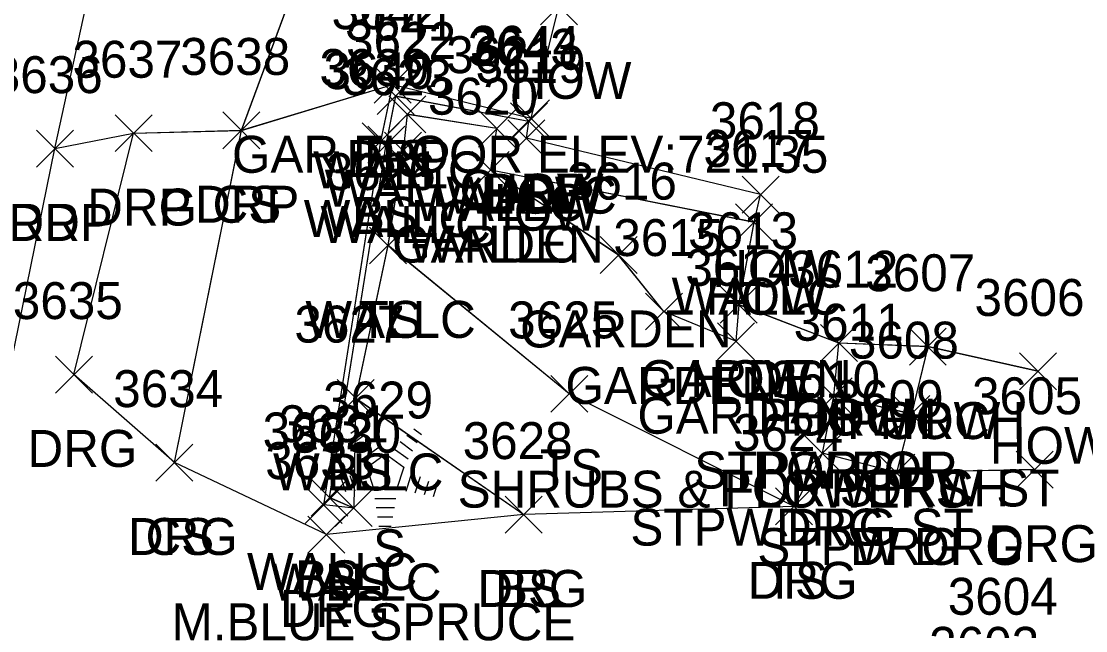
# Model space of a CAD drawing. Extents: x 1554668 to 1563881, y 831386 to 834374.
# Drawn here: x 1562462.4 to 1562520, y 833743.4 to 833776.4 of the extents above; entities that cross this region are included whole.
import ezdxf

# ---------------------------------------------------------------- set-up
doc = ezdxf.new("R2010")
doc.units = 0
for name, color, linetype in [('L_A', 7, 'Continuous'), ('L_C', 7, 'Continuous'), ('L_I', 7, 'Continuous'), ('L_TIC', 7, 'Continuous'), ('LAPB', 7, 'Continuous'), ('LBC', 7, 'Continuous'), ('LBF', 7, 'Continuous'), ('LELB', 7, 'Continuous'), ('LTC', 7, 'Continuous'), ('LW', 7, 'Continuous'), ('P_A', 7, 'Continuous'), ('P_I', 7, 'Continuous'), ('P_TIC', 7, 'Continuous'), ('PET', 7, 'Continuous'), ('R_A', 7, 'Continuous'), ('R_I', 7, 'Continuous'), ('R_TIC', 7, 'Continuous'), ('RDG', 7, 'Continuous'), ('RDP', 7, 'Continuous')]:
    doc.layers.add(name, color=color, linetype=linetype)

msp = doc.modelspace()

# ---------------------------------------------------------------- linework, layer by layer
at = {"layer": 'L_TIC'}
for points in [[(1562490.516, 833776.159), (1562492.516, 833778.159)], [(1562492.516, 833776.159), (1562490.516, 833778.159)], [(1562481.525, 833771.932), (1562483.525, 833773.932)], [(1562483.525, 833771.932), (1562481.525, 833773.932)], [(1562481.689, 833771.314), (1562483.689, 833773.314)], [(1562483.689, 833771.314), (1562481.689, 833773.314)], [(1562482.309, 833770.321), (1562484.309, 833772.321)], [(1562484.309, 833770.321), (1562482.309, 833772.321)], [(1562489.008, 833770.11), (1562491.008, 833772.11)], [(1562491.008, 833770.11), (1562489.008, 833772.11)], [(1562487.156, 833769.549), (1562489.156, 833771.549)], [(1562489.156, 833769.549), (1562487.156, 833771.549)], [(1562488.894, 833769.946), (1562490.894, 833771.946)], [(1562490.894, 833769.946), (1562488.894, 833771.946)], [(1562488.894, 833769.946), (1562490.894, 833771.946)], [(1562490.894, 833769.946), (1562488.894, 833771.946)], [(1562473.337, 833769.456), (1562475.337, 833771.456)], [(1562475.337, 833769.456), (1562473.337, 833771.456)], [(1562488.758, 833769.024), (1562490.758, 833771.024)], [(1562490.758, 833769.024), (1562488.758, 833771.024)], [(1562488.758, 833769.024), (1562490.758, 833771.024)], [(1562490.758, 833769.024), (1562488.758, 833771.024)], [(1562480.877, 833768.855), (1562482.877, 833770.855)], [(1562482.877, 833768.855), (1562480.877, 833770.855)], [(1562481.176, 833768.686), (1562483.176, 833770.686)], [(1562483.176, 833768.686), (1562481.176, 833770.686)], [(1562482.082, 833768.357), (1562484.082, 833770.357)], [(1562484.082, 833768.357), (1562482.082, 833770.357)], [(1562486.828, 833767.302), (1562488.828, 833769.302)], [(1562488.828, 833767.302), (1562486.828, 833769.302)], [(1562486.828, 833767.302), (1562488.828, 833769.302)], [(1562488.828, 833767.302), (1562486.828, 833769.302)], [(1562501.42, 833765.976), (1562503.42, 833767.976)], [(1562503.42, 833765.976), (1562501.42, 833767.976)], [(1562501.074, 833764.477), (1562503.074, 833766.477)], [(1562503.074, 833764.477), (1562501.074, 833766.477)], [(1562501.074, 833764.477), (1562503.074, 833766.477)], [(1562503.074, 833764.477), (1562501.074, 833766.477)], [(1562481.265, 833763.225), (1562483.265, 833765.225)], [(1562483.265, 833763.225), (1562481.265, 833765.225)], [(1562481.265, 833763.225), (1562483.265, 833765.225)], [(1562483.265, 833763.225), (1562481.265, 833765.225)], [(1562493.742, 833762.708), (1562495.742, 833764.708)], [(1562495.742, 833762.708), (1562493.742, 833764.708)], [(1562500.243, 833760.019), (1562502.243, 833762.019)], [(1562502.243, 833760.019), (1562500.243, 833762.019)], [(1562500.243, 833760.019), (1562502.243, 833762.019)], [(1562502.243, 833760.019), (1562500.243, 833762.019)], [(1562496.198, 833759.653), (1562498.198, 833761.653)], [(1562498.198, 833759.653), (1562496.198, 833761.653)], [(1562500.09, 833758.039), (1562502.09, 833760.039)], [(1562502.09, 833758.039), (1562500.09, 833760.039)], [(1562505.661, 833757.94), (1562507.661, 833759.94)], [(1562507.661, 833757.94), (1562505.661, 833759.94)], [(1562505.661, 833757.94), (1562507.661, 833759.94)], [(1562507.661, 833757.94), (1562505.661, 833759.94)], [(1562510.47, 833757.749), (1562512.47, 833759.749)], [(1562512.47, 833757.749), (1562510.47, 833759.749)], [(1562510.47, 833757.749), (1562512.47, 833759.749)], [(1562512.47, 833757.749), (1562510.47, 833759.749)], [(1562516.438, 833756.411), (1562518.438, 833758.411)], [(1562518.438, 833756.411), (1562516.438, 833758.411)], [(1562491.076, 833755.197), (1562493.076, 833757.197)], [(1562493.076, 833755.197), (1562491.076, 833757.197)], [(1562479.516, 833754.97), (1562481.516, 833756.97)], [(1562481.516, 833754.97), (1562479.516, 833756.97)], [(1562479.516, 833754.97), (1562481.516, 833756.97)], [(1562481.516, 833754.97), (1562479.516, 833756.97)], [(1562505.385, 833755.07), (1562507.385, 833757.07)], [(1562507.385, 833755.07), (1562505.385, 833757.07)], [(1562505.385, 833755.07), (1562507.385, 833757.07)], [(1562507.385, 833755.07), (1562505.385, 833757.07)], [(1562509.587, 833754.102), (1562511.587, 833756.102)], [(1562511.587, 833754.102), (1562509.587, 833756.102)], [(1562509.587, 833754.102), (1562511.587, 833756.102)], [(1562511.587, 833754.102), (1562509.587, 833756.102)], [(1562504.767, 833751.984), (1562506.767, 833753.984)], [(1562506.767, 833751.984), (1562504.767, 833753.984)], [(1562469.712, 833751.478), (1562471.712, 833753.478)], [(1562471.712, 833751.478), (1562469.712, 833753.478)], [(1562508.767, 833750.935), (1562510.767, 833752.935)], [(1562510.767, 833750.935), (1562508.767, 833752.935)], [(1562478.105, 833749.577), (1562480.105, 833751.577)], [(1562480.105, 833749.577), (1562478.105, 833751.577)], [(1562477.794, 833749.186), (1562479.794, 833751.186)], [(1562479.794, 833749.186), (1562477.794, 833751.186)], [(1562479.414, 833749.013), (1562481.414, 833751.013)], [(1562481.414, 833749.013), (1562479.414, 833751.013)], [(1562479.414, 833749.013), (1562481.414, 833751.013)], [(1562481.414, 833749.013), (1562479.414, 833751.013)], [(1562503.238, 833749.104), (1562505.238, 833751.104)], [(1562505.238, 833749.104), (1562503.238, 833751.104)], [(1562488.615, 833748.665), (1562490.615, 833750.665)], [(1562490.615, 833748.665), (1562488.615, 833750.665)]]:
    msp.add_lwpolyline(points, dxfattribs=at)
at = {"layer": 'LAPB'}
for points in [[(1562501.242, 833761.023), (1562501.091, 833759.048), (1562497.199, 833760.659), (1562494.743, 833763.716), (1562487.828, 833768.308)], [(1562501.242, 833761.023), (1562501.091, 833759.048), (1562497.199, 833760.659), (1562494.743, 833763.716), (1562487.828, 833768.308)], [(1562501.242, 833761.023), (1562501.091, 833759.048), (1562497.199, 833760.659), (1562494.743, 833763.716), (1562487.828, 833768.308)], [(1562501.243, 833761.019), (1562501.09, 833759.039), (1562497.198, 833760.653), (1562494.742, 833763.708), (1562487.828, 833768.302)]]:
    msp.add_lwpolyline(points, dxfattribs=at)
at = {"layer": 'LBC'}
for points in [[(1562489.758, 833770.028), (1562489.894, 833770.95), (1562490.01, 833771.113), (1562491.519, 833777.162), (1562495.564, 833795.648), (1562515.827, 833791.184), (1562536.46, 833786.522), (1562536.623, 833786.417), (1562536.227, 833784.492), (1562548.162, 833781.912)], [(1562489.758, 833770.028), (1562489.894, 833770.95), (1562490.01, 833771.113), (1562491.519, 833777.162), (1562495.564, 833795.648), (1562515.827, 833791.184), (1562536.46, 833786.522), (1562536.623, 833786.417), (1562536.227, 833784.492), (1562548.162, 833781.912)], [(1562489.758, 833770.028), (1562489.894, 833770.95), (1562490.01, 833771.113), (1562491.519, 833777.162), (1562495.564, 833795.648), (1562515.827, 833791.184), (1562536.46, 833786.522), (1562536.623, 833786.417), (1562536.227, 833784.492), (1562548.162, 833781.912)], [(1562489.758, 833770.024), (1562489.894, 833770.946), (1562490.008, 833771.11), (1562491.516, 833777.159), (1562495.561, 833795.645), (1562515.83, 833791.178), (1562536.455, 833786.519), (1562536.624, 833786.411), (1562536.226, 833784.487), (1562548.159, 833781.908)], [(1562517.439, 833757.418), (1562511.472, 833758.758), (1562506.66, 833758.943), (1562501.242, 833761.023), (1562502.073, 833765.479), (1562502.419, 833766.98), (1562489.758, 833770.028)], [(1562517.439, 833757.418), (1562511.472, 833758.758), (1562506.66, 833758.943), (1562501.242, 833761.023), (1562502.073, 833765.479), (1562502.419, 833766.98), (1562489.758, 833770.028)], [(1562517.439, 833757.418), (1562511.472, 833758.758), (1562506.66, 833758.943), (1562501.242, 833761.023), (1562502.073, 833765.479), (1562502.419, 833766.98), (1562489.758, 833770.028)], [(1562517.438, 833757.411), (1562511.47, 833758.749), (1562506.661, 833758.94), (1562501.243, 833761.019), (1562502.074, 833765.477), (1562502.42, 833766.976), (1562489.758, 833770.024)]]:
    msp.add_lwpolyline(points, dxfattribs=at)
at = {"layer": 'LBF'}
for points in [[(1562511.472, 833758.758), (1562510.588, 833755.109), (1562506.384, 833756.075), (1562506.66, 833758.943)], [(1562511.472, 833758.758), (1562510.588, 833755.109), (1562506.384, 833756.075), (1562506.66, 833758.943)], [(1562511.472, 833758.758), (1562510.588, 833755.109), (1562506.384, 833756.075), (1562506.66, 833758.943)], [(1562511.47, 833758.749), (1562510.587, 833755.102), (1562506.385, 833756.07), (1562506.661, 833758.94)], [(1562510.588, 833755.109), (1562509.768, 833751.942), (1562505.766, 833752.988), (1562506.384, 833756.075)], [(1562510.588, 833755.109), (1562509.768, 833751.942), (1562505.766, 833752.988), (1562506.384, 833756.075)], [(1562510.588, 833755.109), (1562509.768, 833751.942), (1562505.766, 833752.988), (1562506.384, 833756.075)], [(1562510.587, 833755.102), (1562509.767, 833751.935), (1562505.767, 833752.984), (1562506.385, 833756.07)]]:
    msp.add_lwpolyline(points, dxfattribs=at)
at = {"layer": 'LELB'}
for points in [[(1562470.712, 833752.478), (1562474.337, 833770.456), (1562479.951, 833785.626), (1562485.543, 833801.396), (1562491.302, 833804.223), (1562493.844, 833813.304), (1562489.93, 833819.122), (1562484.169, 833819.958), (1562491.716, 833857.447), (1562503.171, 833893.196)], [(1562470.713, 833752.487), (1562474.337, 833770.46), (1562479.948, 833785.634), (1562485.546, 833801.399), (1562491.303, 833804.228), (1562493.845, 833813.309), (1562489.932, 833819.127), (1562484.169, 833819.963), (1562491.72, 833857.455), (1562503.176, 833893.205)], [(1562470.713, 833752.487), (1562474.337, 833770.46), (1562479.948, 833785.634), (1562485.546, 833801.399), (1562491.303, 833804.228), (1562493.845, 833813.309), (1562489.932, 833819.127), (1562484.169, 833819.963), (1562491.72, 833857.455), (1562503.176, 833893.205)], [(1562470.713, 833752.487), (1562474.337, 833770.46), (1562479.948, 833785.634), (1562485.546, 833801.399), (1562491.303, 833804.228), (1562493.845, 833813.309), (1562489.932, 833819.127), (1562484.169, 833819.963), (1562491.72, 833857.455), (1562503.176, 833893.205)], [(1562480.414, 833750.018), (1562478.794, 833750.19), (1562481.878, 833769.864), (1562482.524, 833772.934)], [(1562480.414, 833750.018), (1562478.794, 833750.19), (1562481.878, 833769.864), (1562482.524, 833772.934)], [(1562480.414, 833750.018), (1562478.794, 833750.19), (1562481.878, 833769.864), (1562482.524, 833772.934)], [(1562480.414, 833750.013), (1562478.794, 833750.186), (1562481.877, 833769.855), (1562482.525, 833772.932)], [(1562504.238, 833750.104), (1562492.076, 833756.197), (1562482.265, 833764.225)], [(1562504.237, 833750.107), (1562492.075, 833756.2), (1562482.267, 833764.235)], [(1562504.237, 833750.107), (1562492.075, 833756.2), (1562482.267, 833764.235)], [(1562504.237, 833750.107), (1562492.075, 833756.2), (1562482.267, 833764.235)], [(1562480.517, 833755.979), (1562489.617, 833749.675)], [(1562480.517, 833755.979), (1562489.617, 833749.675)], [(1562480.517, 833755.979), (1562489.617, 833749.675)], [(1562480.516, 833755.97), (1562489.615, 833749.665)]]:
    msp.add_lwpolyline(points, dxfattribs=at)
at = {"layer": 'LTC'}
for p, q in [((1562480.267, 833754.069), (1562480.622, 833754.326)), ((1562483.666, 833754.309), (1562484.085, 833754.004)), ((1562480.477, 833753.603), (1562481.006, 833753.987)), ((1562483.294, 833753.961), (1562483.844, 833753.561)), ((1562480.687, 833753.137), (1562481.39, 833753.649)), ((1562480.896, 833752.672), (1562481.774, 833753.309)), ((1562482.552, 833753.264), (1562483.362, 833752.675)), ((1562482.924, 833753.612), (1562483.603, 833753.119)), ((1562481.121, 833752.217), (1562482.132, 833752.951)), ((1562482.132, 833752.951), (1562483.129, 833752.226)), ((1562480.666, 833751.997), (1562480.997, 833750.978)), ((1562481.121, 833752.217), (1562481.508, 833751.023)), ((1562483.129, 833752.226), (1562482.738, 833751.023)), ((1562483.567, 833751.955), (1562483.229, 833750.916)), ((1562479.755, 833751.564), (1562479.967, 833750.913)), ((1562480.211, 833751.781), (1562480.482, 833750.946)), ((1562484.012, 833751.705), (1562483.724, 833750.82)), ((1562484.456, 833751.455), (1562484.219, 833750.725)), ((1562479.3, 833751.348), (1562479.452, 833750.88)), ((1562482.738, 833751.023), (1562481.508, 833751.023)), ((1562484.9, 833751.204), (1562484.714, 833750.63)), ((1562482.7, 833750.523), (1562481.555, 833750.523)), ((1562482.616, 833750.023), (1562481.628, 833750.023)), ((1562482.532, 833749.523), (1562481.701, 833749.523)), ((1562482.449, 833749.023), (1562481.774, 833749.023))]:
    msp.add_line(p, q, dxfattribs=at)
at = {"layer": 'LW'}
for points in [[(1562502.074, 833765.477), (1562487.828, 833768.302), (1562488.156, 833770.549), (1562483.309, 833771.321), (1562483.082, 833769.357), (1562482.265, 833764.225), (1562480.516, 833755.97), (1562480.414, 833750.013), (1562479.105, 833750.577), (1562482.176, 833769.686), (1562482.689, 833772.314), (1562489.894, 833770.946)], [(1562502.073, 833765.479), (1562487.828, 833768.308), (1562488.157, 833770.556), (1562483.31, 833771.328), (1562483.084, 833769.367), (1562482.267, 833764.235), (1562480.517, 833755.979), (1562480.414, 833750.018), (1562479.106, 833750.582), (1562482.177, 833769.695), (1562482.689, 833772.319), (1562489.894, 833770.95)], [(1562502.073, 833765.479), (1562487.828, 833768.308), (1562488.157, 833770.556), (1562483.31, 833771.328), (1562483.084, 833769.367), (1562482.267, 833764.235), (1562480.517, 833755.979), (1562480.414, 833750.018), (1562479.106, 833750.582), (1562482.177, 833769.695), (1562482.689, 833772.319), (1562489.894, 833770.95)], [(1562502.073, 833765.479), (1562487.828, 833768.308), (1562488.157, 833770.556), (1562483.31, 833771.328), (1562483.084, 833769.367), (1562482.267, 833764.235), (1562480.517, 833755.979), (1562480.414, 833750.018), (1562479.106, 833750.582), (1562482.177, 833769.695), (1562482.689, 833772.319), (1562489.894, 833770.95)]]:
    msp.add_lwpolyline(points, dxfattribs=at)
at = {"layer": 'P_TIC'}
for points in [[(1562463.252, 833768.469), (1562465.252, 833770.469)], [(1562465.252, 833768.469), (1562463.252, 833770.469)]]:
    msp.add_lwpolyline(points, dxfattribs=at)
at = {"layer": 'PET'}
for points in [[(1562390.311, 833375.989), (1562393.977, 833397.67), (1562399.624, 833430.723), (1562404.076, 833456.64), (1562408.479, 833482.044), (1562418.419, 833535.55), (1562424.853, 833574.142), (1562431.347, 833605.093), (1562438.205, 833641.603), (1562449.823, 833698.96), (1562455.982, 833728.945), (1562464.252, 833769.476), (1562472.427, 833806.927), (1562484.773, 833859.846), (1562495.065, 833901.936), (1562505.742, 833945.836), (1562515.589, 833982.411), (1562522.272, 834008.538), (1562529.881, 834035.713), (1562547.387, 834091.493), (1562561.695, 834132.946), (1562566.268, 834145.816)], [(1562390.311, 833375.989), (1562393.977, 833397.67), (1562399.624, 833430.723), (1562404.076, 833456.64), (1562408.479, 833482.044), (1562418.419, 833535.55), (1562424.853, 833574.142), (1562431.347, 833605.093), (1562438.205, 833641.603), (1562449.823, 833698.96), (1562455.982, 833728.945), (1562464.252, 833769.476), (1562472.427, 833806.927), (1562484.773, 833859.846), (1562495.065, 833901.936), (1562505.742, 833945.836), (1562515.589, 833982.411), (1562522.272, 834008.538), (1562529.881, 834035.713), (1562547.387, 834091.493), (1562561.695, 834132.946), (1562566.268, 834145.816)], [(1562390.311, 833375.989), (1562393.977, 833397.67), (1562399.624, 833430.723), (1562404.076, 833456.64), (1562408.479, 833482.044), (1562418.419, 833535.55), (1562424.853, 833574.142), (1562431.347, 833605.093), (1562438.205, 833641.603), (1562449.823, 833698.96), (1562455.982, 833728.945), (1562464.252, 833769.476), (1562472.427, 833806.927), (1562484.773, 833859.846), (1562495.065, 833901.936), (1562505.742, 833945.836), (1562515.589, 833982.411), (1562522.272, 834008.538), (1562529.881, 834035.713), (1562547.387, 834091.493), (1562561.695, 834132.946), (1562566.268, 834145.816)], [(1562390.312, 833375.983), (1562393.977, 833397.668), (1562399.627, 833430.715), (1562404.077, 833456.635), (1562408.483, 833482.042), (1562418.422, 833535.549), (1562424.854, 833574.14), (1562431.348, 833605.09), (1562438.2, 833641.597), (1562449.823, 833698.953), (1562455.981, 833728.934), (1562464.252, 833769.469), (1562472.429, 833806.92), (1562484.77, 833859.84), (1562495.065, 833901.93), (1562505.741, 833945.826), (1562515.584, 833982.407), (1562522.267, 834008.535), (1562529.877, 834035.701), (1562547.383, 834091.48), (1562561.691, 834132.936), (1562566.264, 834145.807)]]:
    msp.add_lwpolyline(points, dxfattribs=at)
at = {"layer": 'R_TIC'}
for points in [[(1562481.525, 833771.932), (1562483.525, 833773.932)], [(1562483.525, 833771.932), (1562481.525, 833773.932)], [(1562489.008, 833770.11), (1562491.008, 833772.11)], [(1562491.008, 833770.11), (1562489.008, 833772.11)], [(1562467.507, 833769.302), (1562469.507, 833771.302)], [(1562469.507, 833769.302), (1562467.507, 833771.302)], [(1562467.507, 833769.302), (1562469.507, 833771.302)], [(1562469.507, 833769.302), (1562467.507, 833771.302)], [(1562473.337, 833769.456), (1562475.337, 833771.456)], [(1562475.337, 833769.456), (1562473.337, 833771.456)], [(1562463.252, 833768.469), (1562465.252, 833770.469)], [(1562465.252, 833768.469), (1562463.252, 833770.469)], [(1562464.281, 833756.242), (1562466.281, 833758.242)], [(1562466.281, 833756.242), (1562464.281, 833758.242)], [(1562504.767, 833751.984), (1562506.767, 833753.984)], [(1562506.767, 833751.984), (1562504.767, 833753.984)], [(1562469.712, 833751.478), (1562471.712, 833753.478)], [(1562471.712, 833751.478), (1562469.712, 833753.478)], [(1562508.767, 833750.935), (1562510.767, 833752.935)], [(1562510.767, 833750.935), (1562508.767, 833752.935)], [(1562516.247, 833751.089), (1562518.247, 833753.089)], [(1562518.247, 833751.089), (1562516.247, 833753.089)], [(1562503.238, 833749.104), (1562505.238, 833751.104)], [(1562505.238, 833749.104), (1562503.238, 833751.104)], [(1562488.615, 833748.665), (1562490.615, 833750.665)], [(1562490.615, 833748.665), (1562488.615, 833750.665)], [(1562477.937, 833747.581), (1562479.937, 833749.581)], [(1562479.937, 833747.581), (1562477.937, 833749.581)]]:
    msp.add_lwpolyline(points, dxfattribs=at)
at = {"layer": 'RDG'}
for points in [[(1562505.767, 833752.984), (1562504.238, 833750.104), (1562489.615, 833749.665), (1562478.937, 833748.581), (1562470.712, 833752.478), (1562465.281, 833757.242), (1562468.507, 833770.302)], [(1562505.766, 833752.988), (1562504.237, 833750.107), (1562489.617, 833749.675), (1562478.938, 833748.589), (1562470.713, 833752.487), (1562465.282, 833757.247), (1562468.507, 833770.304)], [(1562505.766, 833752.988), (1562504.237, 833750.107), (1562489.617, 833749.675), (1562478.938, 833748.589), (1562470.713, 833752.487), (1562465.282, 833757.247), (1562468.507, 833770.304)], [(1562505.766, 833752.988), (1562504.237, 833750.107), (1562489.617, 833749.675), (1562478.938, 833748.589), (1562470.713, 833752.487), (1562465.282, 833757.247), (1562468.507, 833770.304)], [(1562517.247, 833752.089), (1562509.767, 833751.935)], [(1562517.248, 833752.095), (1562509.768, 833751.942)], [(1562517.248, 833752.095), (1562509.768, 833751.942)], [(1562517.248, 833752.095), (1562509.768, 833751.942)]]:
    msp.add_lwpolyline(points, dxfattribs=at)
at = {"layer": 'RDP'}
for points in [[(1562464.252, 833769.476), (1562468.507, 833770.304), (1562474.337, 833770.46), (1562482.524, 833772.934), (1562490.01, 833771.113)], [(1562464.252, 833769.476), (1562468.507, 833770.304), (1562474.337, 833770.46), (1562482.524, 833772.934), (1562490.01, 833771.113)], [(1562464.252, 833769.476), (1562468.507, 833770.304), (1562474.337, 833770.46), (1562482.524, 833772.934), (1562490.01, 833771.113)], [(1562464.252, 833769.469), (1562468.507, 833770.302), (1562474.337, 833770.456), (1562482.525, 833772.932), (1562490.008, 833771.11)]]:
    msp.add_lwpolyline(points, dxfattribs=at)

# ---------------------------------------------------------------- texts
at = {"layer": 'L_A'}
for s, p in [('HOW', (1562488.902, 833772.159)), ('BS', (1562480.966, 833767.932)), ('WALLC', (1562478.224, 833767.314)), ('WALLC', (1562478.845, 833766.321)), ('HOW', (1562487.394, 833766.11)), ('WALLC', (1562483.691, 833765.549)), ('WALLC', (1562485.429, 833765.946)), ('HOW', (1562487.279, 833765.946)), ('CS', (1562472.778, 833765.456)), ('HOW', (1562487.144, 833765.024)), ('HOW', (1562487.144, 833765.024)), ('WALLC', (1562477.711, 833764.686)), ('WALLC', (1562478.618, 833764.357)), ('BS', (1562480.318, 833764.855)), ('GARDEN', (1562482.497, 833763.302)), ('WALLC', (1562483.363, 833763.302)), ('HOW', (1562499.806, 833761.976)), ('WALLC', (1562497.61, 833760.477)), ('HOW', (1562499.46, 833760.477)), ('WALLC', (1562477.801, 833759.225)), ('TS', (1562480.675, 833759.225)), ('GARDEN', (1562489.411, 833758.708)), ('GARDEN', (1562495.912, 833756.019)), ('HOW', (1562498.629, 833756.019)), ('GARDEN', (1562491.868, 833755.653)), ('GARDEN', (1562495.759, 833754.039)), ('PORCH', (1562502.283, 833753.94)), ('HOW', (1562504.047, 833753.94)), ('PORCH', (1562507.092, 833753.749)), ('HOW', (1562508.856, 833753.749)), ('HOW', (1562514.824, 833752.411)), ('TS', (1562490.485, 833751.197)), ('STPW POR', (1562498.834, 833751.07)), ('PORCH', (1562502.007, 833751.07)), ('WALLC', (1562476.052, 833750.97)), ('BS', (1562478.957, 833750.97)), ('POR STPW ST', (1562500.169, 833750.102)), ('PORCH', (1562506.209, 833750.102)), ('STPW DRG ST', (1562495.381, 833747.984)), ('CS', (1562469.153, 833747.478)), ('S', (1562481.458, 833746.86)), ('STPW DRG', (1562502.247, 833746.935)), ('WALLC', (1562474.641, 833745.577)), ('WALLC', (1562475.95, 833745.013)), ('BS', (1562477.235, 833745.186)), ('BS', (1562478.855, 833745.013)), ('TS', (1562502.648, 833745.104)), ('BS', (1562488.056, 833744.665))]:
    msp.add_text(s, height=2, dxfattribs=at).set_placement(p)
at = {"layer": 'L_C'}
for s, p in [('GAR FLOOR ELEV:721.35', (1562473.831, 833768.159)), ('SHRUBS & FLOWERS', (1562486.035, 833750.039)), ('M.BLUE SPRUCE', (1562470.56, 833742.86))]:
    msp.add_text(s, height=2, dxfattribs=at).set_placement(p)
at = {"layer": 'L_I'}
for s, p in [('3642', (1562479.218, 833775.932)), ('3641', (1562479.949, 833775.314)), ('3622', (1562480.002, 833774.321)), ('3644', (1562486.701, 833774.11)), ('3621', (1562485.416, 833773.549)), ('3643', (1562486.586, 833773.946)), ('3643', (1562486.586, 833773.946)), ('3638', (1562471.03, 833773.456)), ('3619', (1562487.01, 833773.024)), ('3619', (1562487.01, 833773.024)), ('3639', (1562478.562, 833772.855)), ('3640', (1562478.782, 833772.686)), ('3623', (1562479.775, 833772.357)), ('3620', (1562484.434, 833771.302)), ('3620', (1562484.434, 833771.302)), ('3618', (1562499.68, 833769.976)), ('3617', (1562499.334, 833768.477)), ('3617', (1562499.334, 833768.477)), ('3626', (1562478.903, 833767.225)), ('3626', (1562478.903, 833767.225)), ('3616', (1562491.946, 833766.708)), ('3613', (1562498.503, 833764.019)), ('3613', (1562498.503, 833764.019)), ('3615', (1562494.458, 833763.653)), ('3614', (1562498.35, 833762.039)), ('3612', (1562503.921, 833761.94)), ('3612', (1562503.921, 833761.94)), ('3607', (1562508.084, 833761.749)), ('3607', (1562508.084, 833761.749)), ('3606', (1562513.997, 833760.411)), ('3625', (1562488.769, 833759.197)), ('3627', (1562477.209, 833758.97)), ('3627', (1562477.209, 833758.97)), ('3611', (1562504.211, 833759.07)), ('3611', (1562504.211, 833759.07)), ('3608', (1562507.201, 833758.102)), ('3608', (1562507.201, 833758.102)), ('3610', (1562502.94, 833755.984)), ('3634', (1562467.405, 833755.478)), ('3629', (1562478.757, 833754.86)), ('3609', (1562506.373, 833754.935)), ('3631', (1562476.365, 833753.577)), ('3632', (1562475.487, 833753.186)), ('3630', (1562477.021, 833753.013)), ('3630', (1562477.021, 833753.013)), ('3624', (1562500.931, 833753.104)), ('3628', (1562486.308, 833752.665)), ('3603', (1562511.546, 833741.586))]:
    msp.add_text(s, height=2, dxfattribs=at).set_placement(p)
at = {"layer": 'LTC'}
msp.add_text('.', height=1.037, rotation=270, dxfattribs=at).set_placement((1562482.015, 833751.964))
at = {"layer": 'P_A'}
msp.add_text('RDP', height=2, dxfattribs=at).set_placement((1562461.74, 833764.469))
at = {"layer": 'P_I'}
msp.add_text('3636', height=2, dxfattribs=at).set_placement((1562460.889, 833772.469))
at = {"layer": 'R_A'}
for s, p in [('DRP', (1562480.013, 833767.932)), ('DRP', (1562487.496, 833766.11)), ('DRG', (1562465.996, 833765.302)), ('DRP', (1562465.996, 833765.302)), ('DRP', (1562471.826, 833765.456)), ('DRP', (1562461.74, 833764.469)), ('DRG', (1562462.769, 833752.242)), ('DRG', (1562503.255, 833747.984)), ('DRG', (1562468.2, 833747.478)), ('DRG', (1562514.736, 833747.089)), ('DRG', (1562507.255, 833746.935)), ('DRG', (1562501.726, 833745.104)), ('DRG', (1562487.104, 833744.665)), ('DRG', (1562476.425, 833743.581))]:
    msp.add_text(s, height=2, dxfattribs=at).set_placement(p)
at = {"layer": 'R_I'}
for s, p in [('3642', (1562479.218, 833775.932)), ('3644', (1562486.701, 833774.11)), ('3637', (1562465.2, 833773.302)), ('3637', (1562465.2, 833773.302)), ('3638', (1562471.03, 833773.456)), ('3636', (1562460.889, 833772.469)), ('3635', (1562461.974, 833760.242)), ('3610', (1562502.94, 833755.984)), ('3634', (1562467.405, 833755.478)), ('3609', (1562506.373, 833754.935)), ('3605', (1562513.862, 833755.089)), ('3624', (1562500.931, 833753.104)), ('3628', (1562486.308, 833752.665)), ('3633', (1562475.63, 833751.581)), ('3604', (1562512.55, 833744.241))]:
    msp.add_text(s, height=2, dxfattribs=at).set_placement(p)

doc.saveas('drawing.dxf')
